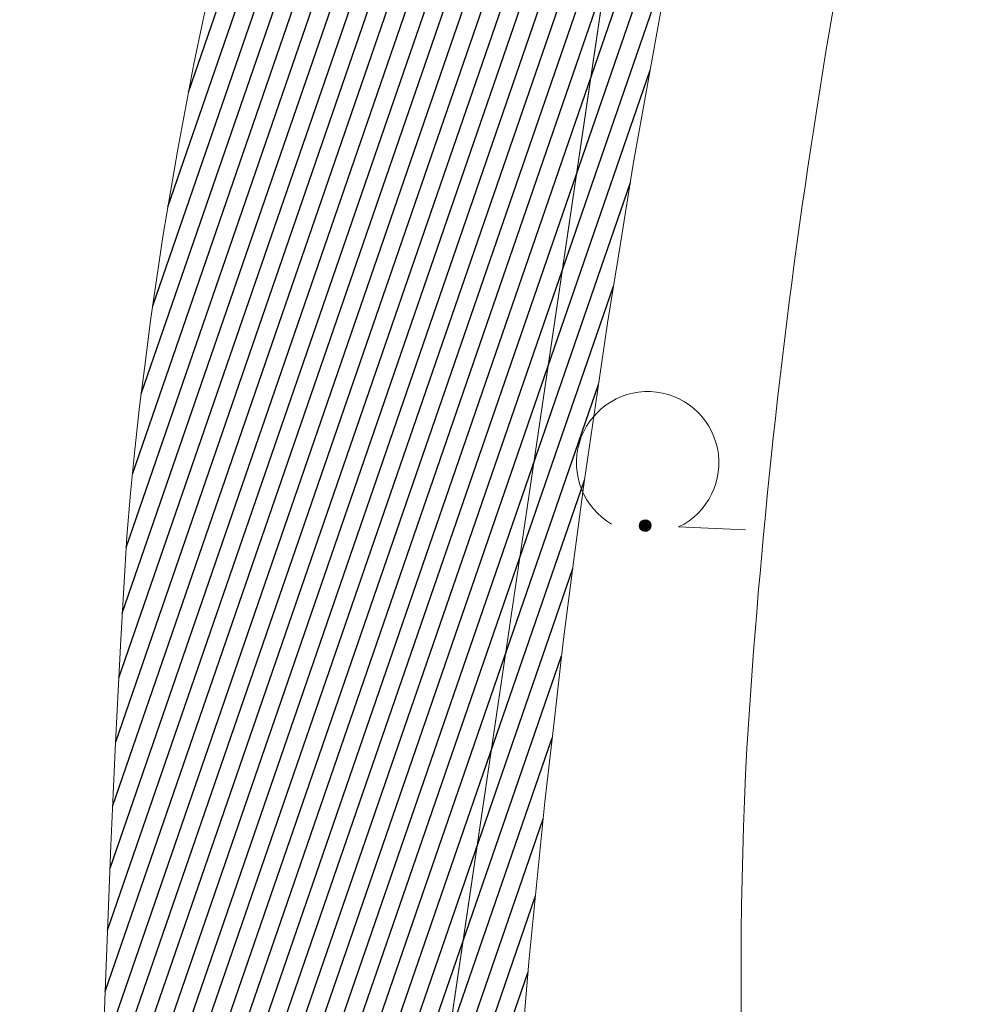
# Model space of a CAD drawing. Header units: metres. Extents: x 345144 to 348639, y 5629211 to 5635235.
# Tile 776 of 1056: x 346629 to 346640, y 5630763 to 5630774. Entities that reach past the tile are written whole.
import ezdxf

# ---------------------------------------------------------------- set-up
doc = ezdxf.new("R2010")
doc.units = ezdxf.units.M
doc.header["$MEASUREMENT"] = 0
for name, color, linetype in [('028 Geländeform', 7, 'Continuous'), ('081-083 Topographie', 7, 'Continuous'), ('AX Flurstück', 7, 'Continuous'), ('Definitionslinie', 7, 'Continuous')]:
    doc.layers.add(name, color=color, linetype=linetype)

# ---------------------------------------------------------------- blocks, each defined once
blk = doc.blocks.new('alk_7100_nrwx2')
at = {"true_color": 0x2e2e2e}
h = blk.add_hatch(color=250, dxfattribs=at)
edge = h.paths.add_edge_path(flags=0)
edge.add_arc((0.024073, -0.597267), 0.057254, 180, 360, ccw=False)
edge.add_arc((0.024073, -0.597267), 0.057255, 0, 180, ccw=False)
at = {"color": 250, "lineweight": 5, "true_color": 0x2e2e2e, "flags": 128}
blk.add_lwpolyline([(0.349382, -0.597267), (1, -0.597267)], dxfattribs=at)
at = {"color": 250, "lineweight": 5, "true_color": 0x2e2e2e}
for centre, radius, start, end in [((0.024073, 0.012362), 0.690995, -61.9148169, -118.0851831), ((0.024073, -0.597267), 0.057255, 0, 180), ((0.024073, -0.597267), 0.057254, 180, 0)]:
    blk.add_arc(centre, radius, start, end, dxfattribs=at)

msp = doc.modelspace()

# ---------------------------------------------------------------- hatches: boundary and pattern name
at = {"layer": '028 Geländeform', "true_color": 0xb27500}
h = msp.add_hatch(dxfattribs=at)
h.set_pattern_fill('_USER', color=44, scale=0.2, angle=250.9552152, style=0, pattern_type=0)
h.set_pattern_definition([(250.9552151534, (0, 0), (0.1890527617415, -0.065261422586), [])])
h.paths.add_polyline_path([(346639.46, 5630795.18), (346639.601125, 5630795.38025), (346639.74825, 5630795.574906), (346639.895375, 5630795.769563), (346640.0485, 5630795.958625), (346640.201625, 5630796.147688), (346640.36075, 5630796.331156), (346640.519875, 5630796.514625), (346640.685, 5630796.6925), (346640.850125, 5630796.870375), (346641.02125, 5630797.042656), (346641.192375, 5630797.214938), (346641.3695, 5630797.381625), (346641.546625, 5630797.548313), (346641.72975, 5630797.709406), (346641.912875, 5630797.8705), (346642.102, 5630798.026), (346642.102, 5630798.026), (346642.003625, 5630797.501625), (346641.894688, 5630796.980125), (346641.78575, 5630796.458625), (346641.66625, 5630795.94), (346641.54675, 5630795.421375), (346641.416687, 5630794.905625), (346641.286625, 5630794.389875), (346641.146, 5630793.877), (346641.005375, 5630793.364125), (346640.854187, 5630792.854125), (346640.703, 5630792.344125), (346640.54125, 5630791.837), (346640.3795, 5630791.329875), (346640.207188, 5630790.825625), (346640.034875, 5630790.321375), (346639.852, 5630789.82), (346639.852, 5630789.82), (346639.584875, 5630788.90925), (346639.331688, 5630787.995313), (346639.0785, 5630787.081375), (346638.83925, 5630786.16425), (346638.6, 5630785.247125), (346638.374688, 5630784.326813), (346638.149375, 5630783.4065), (346637.938, 5630782.483), (346637.726625, 5630781.5595), (346637.529188, 5630780.632813), (346637.33175, 5630779.706125), (346637.14825, 5630778.77625), (346636.96475, 5630777.846375), (346636.795188, 5630776.913313), (346636.625625, 5630775.98025), (346636.47, 5630775.044), (346636.47, 5630775.044), (346636.297125, 5630774.159375), (346636.138297, 5630773.272922), (346635.979469, 5630772.386469), (346635.834688, 5630771.498188), (346635.689906, 5630770.609906), (346635.559172, 5630769.719797), (346635.428438, 5630768.829688), (346635.31175, 5630767.93775), (346635.195062, 5630767.045813), (346635.092422, 5630766.152047), (346634.989781, 5630765.258281), (346634.901188, 5630764.362688), (346634.812594, 5630763.467094), (346634.738047, 5630762.569672), (346634.6635, 5630761.67225), (346634.603, 5630760.773), (346634.603, 5630760.773), (346634.236, 5630760.234), (346634.236, 5630760.234), (346634.235625, 5630760.223875), (346634.23525, 5630760.21375), (346634.234875, 5630760.203625), (346634.2345, 5630760.1935), (346634.234125, 5630760.183375), (346634.23375, 5630760.17325), (346634.233375, 5630760.163125), (346634.233, 5630760.153), (346634.232625, 5630760.142875), (346634.23225, 5630760.13275), (346634.231875, 5630760.122625), (346634.2315, 5630760.1125), (346634.231125, 5630760.102375), (346634.23075, 5630760.09225), (346634.230375, 5630760.082125), (346634.23, 5630760.072), (346634.23, 5630760.072), (346634.23, 5630760.0715), (346634.23, 5630760.071016), (346634.23, 5630760.070531), (346634.23, 5630760.070063), (346634.23, 5630760.069594), (346634.23, 5630760.069141), (346634.23, 5630760.068688), (346634.23, 5630760.06825), (346634.23, 5630760.067813), (346634.23, 5630760.067391), (346634.23, 5630760.066969), (346634.23, 5630760.066563), (346634.23, 5630760.066156), (346634.23, 5630760.065766), (346634.23, 5630760.065375), (346634.23, 5630760.065), (346634.23, 5630760.065), (346634.21025, 5630759.459), (346634.211219, 5630758.855453), (346634.212188, 5630758.251906), (346634.233875, 5630757.650813), (346634.255562, 5630757.049719), (346634.297969, 5630756.451078), (346634.340375, 5630755.852438), (346634.4035, 5630755.25625), (346634.466625, 5630754.660063), (346634.550469, 5630754.066328), (346634.634313, 5630753.472594), (346634.738875, 5630752.881313), (346634.843437, 5630752.290031), (346634.968719, 5630751.701203), (346635.094, 5630751.112375), (346635.24, 5630750.526), (346635.24, 5630750.526), (346635.241875, 5630750.518375), (346635.243766, 5630750.51075), (346635.245656, 5630750.503125), (346635.247563, 5630750.4955), (346635.249469, 5630750.487875), (346635.251391, 5630750.48025), (346635.253313, 5630750.472625), (346635.25525, 5630750.465), (346635.257188, 5630750.457375), (346635.259141, 5630750.44975), (346635.261094, 5630750.442125), (346635.263063, 5630750.4345), (346635.265031, 5630750.426875), (346635.267016, 5630750.41925), (346635.269, 5630750.411625), (346635.271, 5630750.404), (346635.271, 5630750.404), (346635.284, 5630750.35225), (346635.297156, 5630750.300594), (346635.310313, 5630750.248938), (346635.323625, 5630750.197375), (346635.336938, 5630750.145813), (346635.350406, 5630750.094344), (346635.363875, 5630750.042875), (346635.3775, 5630749.9915), (346635.391125, 5630749.940125), (346635.404906, 5630749.888844), (346635.418688, 5630749.837563), (346635.432625, 5630749.786375), (346635.446563, 5630749.735188), (346635.460656, 5630749.684094), (346635.47475, 5630749.633), (346635.489, 5630749.582), (346635.489, 5630749.582), (346635.58325, 5630749.341125), (346635.682078, 5630749.102469), (346635.780906, 5630748.863813), (346635.884313, 5630748.627375), (346635.987719, 5630748.390938), (346636.095703, 5630748.156719), (346636.203688, 5630747.9225), (346636.31625, 5630747.6905), (346636.428813, 5630747.4585), (346636.545953, 5630747.228719), (346636.663094, 5630746.998938), (346636.784813, 5630746.771375), (346636.906531, 5630746.543813), (346637.032828, 5630746.318469), (346637.159125, 5630746.093125), (346637.29, 5630745.87), (346637.29, 5630745.87), (346633.88, 5630747.013), (346633.88, 5630747.013), (346633.69225, 5630747.310375), (346633.511, 5630747.611141), (346633.32975, 5630747.911906), (346633.155, 5630748.216063), (346632.98025, 5630748.520219), (346632.812, 5630748.827766), (346632.64375, 5630749.135312), (346632.482, 5630749.44625), (346632.32025, 5630749.757188), (346632.165, 5630750.071516), (346632.00975, 5630750.385844), (346631.861, 5630750.703563), (346631.71225, 5630751.021281), (346631.57, 5630751.342391), (346631.42775, 5630751.6635), (346631.292, 5630751.988), (346631.292, 5630751.988), (346631.10725, 5630752.407375), (346630.948, 5630752.831563), (346630.78875, 5630753.25575), (346630.655, 5630753.68475), (346630.52125, 5630754.11375), (346630.413, 5630754.547562), (346630.30475, 5630754.981375), (346630.222, 5630755.42), (346630.13925, 5630755.858625), (346630.082, 5630756.302063), (346630.02475, 5630756.7455), (346629.993, 5630757.19375), (346629.96125, 5630757.642), (346629.955, 5630758.095063), (346629.94875, 5630758.548125), (346629.968, 5630759.006), (346629.968, 5630759.006), (346629.977125, 5630759.582625), (346629.989359, 5630760.159125), (346630.001594, 5630760.735625), (346630.016938, 5630761.312), (346630.032281, 5630761.888375), (346630.050734, 5630762.464625), (346630.069188, 5630763.040875), (346630.09075, 5630763.617), (346630.112313, 5630764.193125), (346630.136984, 5630764.769125), (346630.161656, 5630765.345125), (346630.189438, 5630765.921), (346630.217219, 5630766.496875), (346630.248109, 5630767.072625), (346630.279, 5630767.648375), (346630.313, 5630768.224), (346630.313, 5630768.224), (346630.354375, 5630768.709), (346630.405656, 5630769.192344), (346630.456938, 5630769.675688), (346630.518125, 5630770.157375), (346630.579312, 5630770.639063), (346630.650406, 5630771.119094), (346630.7215, 5630771.599125), (346630.8025, 5630772.0775), (346630.8835, 5630772.555875), (346630.974406, 5630773.032594), (346631.065313, 5630773.509313), (346631.166125, 5630773.984375), (346631.266938, 5630774.459438), (346631.377656, 5630774.932844), (346631.488375, 5630775.40625), (346631.609, 5630775.878), (346631.609, 5630775.878), (346631.807125, 5630776.801625), (346632.031078, 5630777.716516), (346632.255031, 5630778.631406), (346632.504813, 5630779.537563), (346632.754594, 5630780.443719), (346633.030203, 5630781.341141), (346633.305813, 5630782.238563), (346633.60725, 5630783.12725), (346633.908688, 5630784.015938), (346634.235953, 5630784.895891), (346634.563219, 5630785.775844), (346634.916313, 5630786.647063), (346635.269406, 5630787.518281), (346635.648328, 5630788.380766), (346636.02725, 5630789.24325), (346636.432, 5630790.097), (346636.432, 5630790.097), (346636.605875, 5630790.423875), (346636.783594, 5630790.748453), (346636.961313, 5630791.073031), (346637.142875, 5630791.395313), (346637.324438, 5630791.717594), (346637.509844, 5630792.037578), (346637.69525, 5630792.357563), (346637.8845, 5630792.67525), (346638.07375, 5630792.992938), (346638.266844, 5630793.308328), (346638.459938, 5630793.623719), (346638.656875, 5630793.936813), (346638.853813, 5630794.249906), (346639.054594, 5630794.560703), (346639.255375, 5630794.8715)], flags=0)

# ---------------------------------------------------------------- linework, layer by layer
at = {"layer": 'AX Flurstück', "color": 8, "linetype": 'Continuous', "lineweight": 13, "true_color": 0x808080, "flags": 128}
for points in [[(346636.017, 5630776.827), (346633.919, 5630762.656), (346638.331, 5630746.388), (346628.992, 5630736.834), (346623.728, 5630734.492), (346622.666, 5630730.881), (346617.997, 5630730.049), (346616.211, 5630725.983), (346610.488, 5630720.926), (346606.516, 5630724.092), (346597.13, 5630725.594), (346567.126, 5630743.401), (346524.637, 5630769.45), (346509.69, 5630780.952)], [(346660.436, 5630726.058), (346680.066, 5630711.661), (346685.898, 5630708.837), (346694.249, 5630700.49), (346697.277, 5630691.714), (346697.773, 5630683.488), (346697.992, 5630668.144), (346692.507, 5630668.842), (346692.728, 5630684.2), (346691.532, 5630690.402), (346688.49, 5630698.328), (346682.41, 5630704.797), (346679.337, 5630706.709), (346660.269, 5630718.766), (346639.25, 5630743.002), (346638.331, 5630746.388), (346633.919, 5630762.656), (346636.017, 5630776.827)]]:
    msp.add_lwpolyline(points, dxfattribs=at)
at = {"layer": 'Definitionslinie', "color": 44, "linetype": 'Continuous', "lineweight": 5, "true_color": 0xb27500, "flags": 128}
for points in [[(346630.313, 5630768.224), (346630.354375, 5630768.709), (346630.405656, 5630769.192344), (346630.456938, 5630769.675688), (346630.518125, 5630770.157375), (346630.579312, 5630770.639063), (346630.650406, 5630771.119094), (346630.7215, 5630771.599125), (346630.8025, 5630772.0775), (346630.8835, 5630772.555875), (346630.974406, 5630773.032594), (346631.065313, 5630773.509313), (346631.166125, 5630773.984375), (346631.266938, 5630774.459438), (346631.377656, 5630774.932844), (346631.488375, 5630775.40625), (346631.609, 5630775.878)], [(346634.603, 5630760.773), (346634.6635, 5630761.67225), (346634.738047, 5630762.569672), (346634.812594, 5630763.467094), (346634.901188, 5630764.362688), (346634.989781, 5630765.258281), (346635.092422, 5630766.152047), (346635.195062, 5630767.045813), (346635.31175, 5630767.93775), (346635.428438, 5630768.829688), (346635.559172, 5630769.719797), (346635.689906, 5630770.609906), (346635.834688, 5630771.498188), (346635.979469, 5630772.386469), (346636.138297, 5630773.272922), (346636.297125, 5630774.159375), (346636.47, 5630775.044)], [(346630.313, 5630768.224), (346630.279, 5630767.648375), (346630.248109, 5630767.072625), (346630.217219, 5630766.496875), (346630.189438, 5630765.921), (346630.161656, 5630765.345125), (346630.136984, 5630764.769125), (346630.112313, 5630764.193125), (346630.09075, 5630763.617), (346630.069188, 5630763.040875), (346630.050734, 5630762.464625), (346630.032281, 5630761.888375), (346630.016938, 5630761.312), (346630.001594, 5630760.735625), (346629.989359, 5630760.159125), (346629.977125, 5630759.582625), (346629.968, 5630759.006)]]:
    msp.add_lwpolyline(points, dxfattribs=at)
at = {"layer": 'Definitionslinie', "color": 219, "linetype": 'Continuous', "lineweight": 5, "true_color": 0x5c3d57}
for centre, radius, start, end in [((346714.897, 5630760.981), 77.800759, 166.13790459, 176.40896546), ((346686.554, 5630763.325), 49.369877, 177.0637025, -172.0972118)]:
    msp.add_arc(centre, radius, start, end, dxfattribs=at)

# ---------------------------------------------------------------- block references
at = {"layer": '081-083 Topographie', "xscale": 1.15275, "yscale": 1.15275, "rotation": -2.325521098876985}
msp.add_blockref('alk_7100_nrwx2', (346636.112, 5630769.035), dxfattribs=at)

doc.saveas('drawing.dxf')
